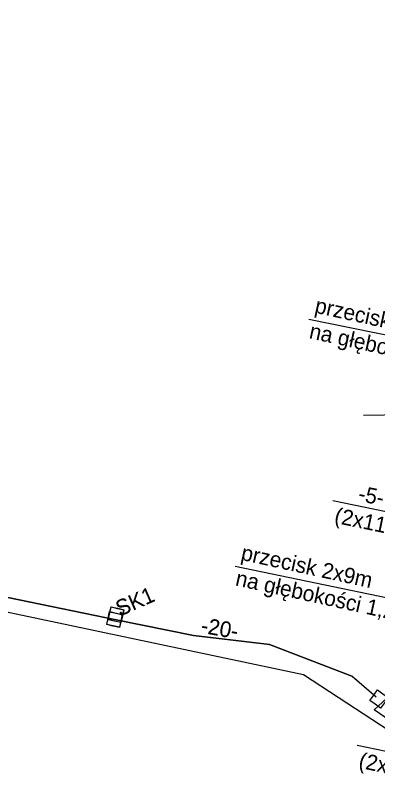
# Model space of a CAD drawing. Extents: x 6494530 to 6506885, y 5884901 to 5892312.
# Drawn here: x 6499753.7 to 6499778.6, y 5888095.2 to 5888148.7 of the extents above; entities that cross this region are included whole.
import ezdxf

# ---------------------------------------------------------------- set-up
doc = ezdxf.new("R2010")
doc.units = 0
for name, color, linetype in [('kabel OTK do tab pasaż', 7, 'Continuous'), ('kabel W KANALIZACJI ISTN', 7, 'Continuous'), ('opis kabla otk', 7, 'Continuous'), ('studnie do wyrysu', 7, 'Continuous'), ('trasa kanalizacji do wyrysu', 7, 'Continuous'), ('Warstwa 59', 7, 'Continuous'), ('WOJEWÓDZKIE', 7, 'Continuous')]:
    doc.layers.add(name, color=color, linetype=linetype)

# ---------------------------------------------------------------- blocks, each defined once
blk = doc.blocks.new('ELARM2_3')
at = {"layer": 'Warstwa 59'}
blk.add_lwpolyline([(0, 0.45), (0.45, 0.45), (0.45, 0), (0.45, -0.45), (0, -0.45), (-0.45, -0.45), (-0.45, 0), (-0.45, 0.45)], close=True, dxfattribs=at)
blk = doc.blocks.new('ELARM2_25')
at = {"layer": 'studnie do wyrysu'}
blk.add_lwpolyline([(0, 0.45), (0.45, 0.45), (0.45, 0), (0.45, -0.45), (0, -0.45), (-0.45, -0.45), (-0.45, 0), (-0.45, 0.45)], close=True, dxfattribs=at)
blk = doc.blocks.new('ELARM2_66')
at = {"layer": 'Warstwa 59'}
blk.add_lwpolyline([(0, 0.45), (0.45, 0.45), (0.45, 0), (0.45, -0.45), (0.001, -0.451), (-0.45, -0.451), (-0.45, -0.001), (-0.449, 0.449)], close=True, dxfattribs=at)
blk = doc.blocks.new('ELARM2_67')
at = {"layer": 'Warstwa 59'}
blk.add_lwpolyline([(0.001, 0.451), (0.45, 0.45), (0.451, 0.001), (0.45, -0.45), (0.001, -0.449), (-0.449, -0.45), (-0.449, -0.001), (-0.449, 0.45)], close=True, dxfattribs=at)

msp = doc.modelspace()

# ---------------------------------------------------------------- linework, layer by layer
at = {"layer": 'kabel OTK do tab pasaż'}
msp.add_lwpolyline([(6499801.407, 5888091.952), (6499798.524, 5888092.285), (6499796.395, 5888092.445), (6499794.693, 5888092.31), (6499791.183, 5888092.164), (6499778.351, 5888100.979), (6499780.672, 5888103.094), (6499783.44, 5888108.832), (6499783.49, 5888110.051), (6499785.648, 5888116.068), (6499791.402, 5888131.742), (6499792.648, 5888131.908)], dxfattribs=at)
at = {"layer": 'kabel W KANALIZACJI ISTN'}
msp.add_lwpolyline([(6499793.083, 5888131.525), (6499791.417, 5888127.626), (6499780.591, 5888098.752), (6499773.486, 5888103.391), (6499693.456, 5888120.242), (6499615.599, 5888135.567), (6499575.15, 5888142.972), (6499557.47, 5888145.549), (6499524.354, 5888146.136), (6499504.907, 5888148.868), (6499474.519, 5888152.559), (6499466.768, 5888156.865), (6499466.891, 5888161.602), (6499469.597, 5888183.993), (6499459.786, 5888185.193), (6499452.958, 5888188.792), (6499453.688, 5888196.09), (6499457.795, 5888201.015), (6499460.59, 5888224.67), (6499453.98, 5888224.9), (6499462.295, 5888281.916), (6499524.875, 5888397.238)], dxfattribs=at)
at = {"layer": 'opis kabla otk'}
msp.add_lwpolyline([(6499777.633, 5888121.233), (6499786.125, 5888121.368), (6499785.82, 5888116.768)], dxfattribs=at)
at = {"layer": 'trasa kanalizacji do wyrysu'}
for points in [[(6499778.493, 5888101.852), (6499776.83, 5888103.284), (6499771.162, 5888105.458), (6499765.923, 5888106.076), (6499760.584, 5888107.157), (6499633.642, 5888133.286), (6499609.81, 5888138.11), (6499600, 5888140.009)], [(6499778.493, 5888101.852), (6499776.83, 5888103.284), (6499771.162, 5888105.458), (6499765.923, 5888106.076), (6499760.584, 5888107.157), (6499633.642, 5888133.286), (6499609.81, 5888138.11), (6499600, 5888140.009)], [(6499778.493, 5888101.852), (6499776.83, 5888103.284), (6499771.162, 5888105.458), (6499765.923, 5888106.076), (6499760.584, 5888107.157), (6499633.642, 5888133.286), (6499609.81, 5888138.11), (6499600, 5888140.009)], [(6499778.493, 5888101.852), (6499776.83, 5888103.284), (6499771.162, 5888105.458), (6499765.923, 5888106.076), (6499760.584, 5888107.157), (6499633.642, 5888133.286), (6499609.81, 5888138.11), (6499600, 5888140.009)], [(6499778.493, 5888101.852), (6499776.83, 5888103.284), (6499771.162, 5888105.458), (6499765.923, 5888106.076), (6499760.584, 5888107.157), (6499633.642, 5888133.286), (6499609.81, 5888138.11), (6499600, 5888140.009)], [(6499778.493, 5888101.852), (6499776.83, 5888103.284), (6499771.162, 5888105.458), (6499765.923, 5888106.076), (6499760.584, 5888107.157), (6499633.642, 5888133.286), (6499609.81, 5888138.11), (6499600, 5888140.009)], [(6499778.499, 5888101.844), (6499776.836, 5888103.276), (6499771.168, 5888105.45), (6499765.929, 5888106.067), (6499760.59, 5888107.148), (6499633.648, 5888133.278), (6499609.816, 5888138.102), (6499600.006, 5888140.001)], [(6499778.499, 5888101.844), (6499776.836, 5888103.276), (6499771.168, 5888105.45), (6499765.929, 5888106.067), (6499760.59, 5888107.148), (6499633.648, 5888133.278), (6499609.816, 5888138.102), (6499600.006, 5888140.001)], [(6499778.499, 5888101.844), (6499776.836, 5888103.276), (6499771.168, 5888105.45), (6499765.929, 5888106.067), (6499760.59, 5888107.148), (6499633.648, 5888133.278), (6499609.816, 5888138.101), (6499600.006, 5888140)], [(6499778.499, 5888101.844), (6499776.836, 5888103.276), (6499771.168, 5888105.45), (6499765.929, 5888106.067), (6499760.59, 5888107.148), (6499633.648, 5888133.278), (6499609.816, 5888138.101), (6499600.006, 5888140)]]:
    msp.add_lwpolyline(points, dxfattribs=at)
at = {"layer": 'Warstwa 59'}
msp.add_lwpolyline([(6499779.064, 5888101.456), (6499778.8, 5888101.092), (6499778.436, 5888101.356), (6499778.072, 5888101.62), (6499778.336, 5888101.984), (6499778.6, 5888102.348), (6499778.964, 5888102.084), (6499779.328, 5888101.82)], close=True, dxfattribs=at)
at = {"layer": 'WOJEWÓDZKIE'}
for p, q in [((6499787.49, 5888125.013), (6499773.866, 5888127.825)), ((6499783.553, 5888113.692), (6499775.525, 5888115.35)), ((6499781.024, 5888108.303), (6499768.784, 5888110.829)), ((6499785.226, 5888096.854), (6499777.198, 5888098.511))]:
    msp.add_line(p, q, dxfattribs=at)

# ---------------------------------------------------------------- block references
at = {"layer": 'studnie do wyrysu', "xscale": 1.000001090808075, "yscale": 1.000001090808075, "rotation": -12.804337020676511}
for p in [(6499760.48, 5888107.186), (6499760.48, 5888107.186), (6499760.486, 5888107.177), (6499760.486, 5888107.177), (6499760.58, 5888107.52), (6499760.58, 5888107.52), (6499760.58, 5888107.52), (6499760.58, 5888107.52), (6499760.586, 5888107.512), (6499760.586, 5888107.511)]:
    msp.add_blockref('ELARM2_25', p, dxfattribs=at)
at = {"layer": 'Warstwa 59'}
for name, p, xscale, yscale, rotation in [('ELARM2_66', (6499760.58, 5888107.52), 1.000001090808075, 1.000001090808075, -12.804337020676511), ('ELARM2_3', (6499778.7, 5888101.72), 0.99999954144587, 0.9999995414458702, -125.95626579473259), ('ELARM2_67', (6499778.7, 5888101.72), 0.99999954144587, 0.9999995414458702, -125.95626579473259)]:
    msp.add_blockref(name, p, dxfattribs=dict(at, xscale=xscale, yscale=yscale, rotation=rotation))

# ---------------------------------------------------------------- texts
at = {"layer": 'studnie do wyrysu'}
for p in [(6499760.856, 5888107.395), (6499760.856, 5888107.395), (6499760.863, 5888107.386), (6499760.862, 5888107.386)]:
    msp.add_text('SK1', height=1.0752, rotation=23.6947, dxfattribs=at).set_placement(p)
at = {"layer": 'trasa kanalizacji do wyrysu'}
for p in [(6499766.379, 5888106.286), (6499766.379, 5888106.286), (6499766.385, 5888106.278), (6499766.385, 5888106.278)]:
    msp.add_text('-20-', height=1.0752, rotation=349.9209, dxfattribs=at).set_placement(p)
at = {"layer": 'WOJEWÓDZKIE'}
for s, rotation, p in [('przecisk 2x16m', 347.7035, (6499774.215, 5888128.291)), ('na głębokości 1,2m', 347.7035, (6499773.832, 5888126.534)), ('-5-', 348.3372, (6499777.206, 5888115.354)), ('(2x110)', 348.3372, (6499775.567, 5888113.843)), ('przecisk 2x9m', 347.7035, (6499769.133, 5888111.295)), ('na głębokości 1,2m', 347.7035, (6499768.751, 5888109.539)), ('(2x110)', 348.3372, (6499777.24, 5888097))]:
    msp.add_text(s, height=1.0752, rotation=rotation, dxfattribs=at).set_placement(p)

doc.saveas('drawing.dxf')
